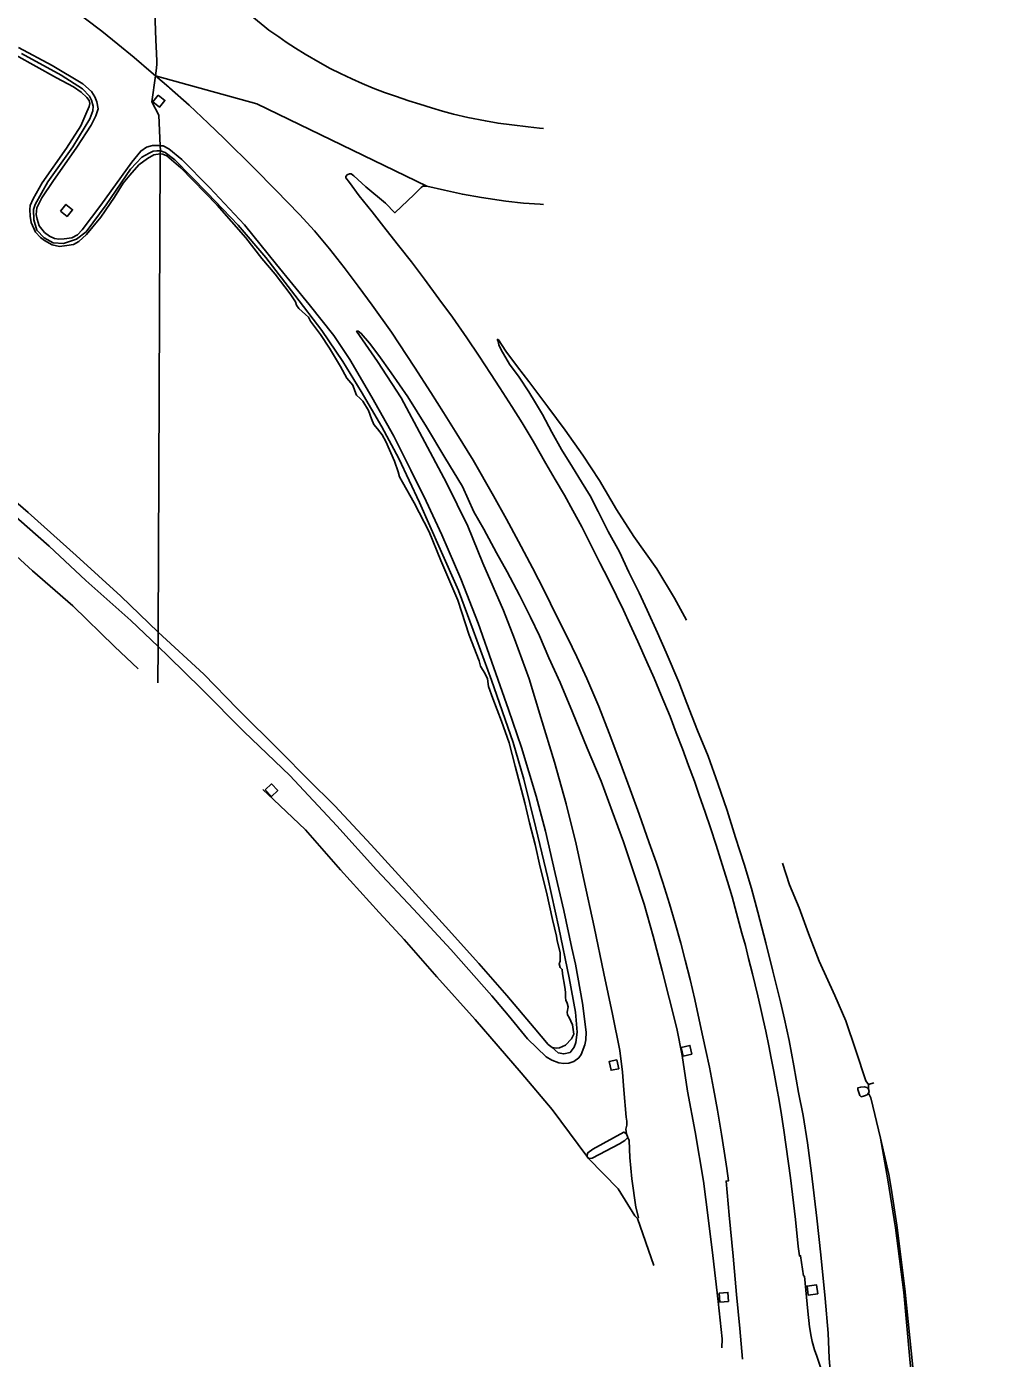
# Model space of a CAD drawing. Extents: x 162157 to 163165, y 378998 to 380775.
# Drawn here: x 162925.2 to 163103.3, y 379218.1 to 379460.4 of the extents above; entities that cross this region are included whole.
import ezdxf

# ---------------------------------------------------------------- set-up
doc = ezdxf.new("R2010")
doc.units = 0
for name, color, linetype in [('IMGEO_Berm_groen', 7, 'Continuous'), ('IMGEO_Grasland_overig', 7, 'Continuous'), ('IMGEO_Meer_plas_ven_vijver', 7, 'Continuous'), ('IMGEO_Oever', 7, 'Continuous'), ('IMGEO_Rijbaan_autosnelweg', 7, 'Continuous'), ('IMGEO_Rijbaan_autoweg', 7, 'Continuous')]:
    doc.layers.add(name, color=color, linetype=linetype)

msp = doc.modelspace()

# ---------------------------------------------------------------- linework, layer by layer
at = {"layer": 'IMGEO_Berm_groen'}
for points in [[(162759.38, 379479.42), (162765.85, 379475.86), (162774.1, 379471.37), (162780.55, 379467.63), (162789.53, 379462.07), (162798.64, 379456.89), (162808.77, 379450.8), (162816.27, 379445.89), (162824.52, 379440.81), (162833.32, 379435.33), (162839.62, 379430.79), (162846.96, 379425.86), (162854.19, 379419.94), (162861.21, 379414.83), (162868.56, 379409.63), (162875.68, 379404.04), (162884.73, 379397), (162892.62, 379390.65), (162903.9, 379381.02), (162916.78, 379369.99), (162926.23, 379361.43), (162933.6, 379355.02), (162941.18, 379347.63), (162945.5, 379343.55)], [(162923.71, 379456.62), (162929.83, 379453.33), (162935.41, 379450), (162936.99, 379448.62), (162937.59, 379447.64), (162937.93, 379446.75), (162938.19, 379445.44), (162937.78, 379444.17), (162936.91, 379442.48), (162934.31, 379438.51), (162929.93, 379432.24), (162927.97, 379429.24), (162927.04, 379427.43), (162926.9, 379426.24), (162927.07, 379425.36), (162927.48, 379424.19), (162927.92, 379423.56), (162928.41, 379422.98), (162929.33, 379422.31), (162930.27, 379421.89), (162931.06, 379421.72), (162931.99, 379421.78), (162933.41, 379422.01), (162934.41, 379422.54), (162935.31, 379423.43), (162938.68, 379427.92), (162944.3, 379435.78), (162945.94, 379437.78), (162947.01, 379438.51), (162948.08, 379438.76), (162949.22, 379438.77), (162949.47, 379438.7)], [(162948.62, 379451.46), (162947.95, 379446.76), (162949.25, 379444.31), (162949.47, 379438.7)], [(162949.14, 379447.97), (162950.34, 379446.98), (162949.34, 379445.76), (162948.14, 379446.75), (162949.14, 379447.97)], [(162949.47, 379438.7), (162950.05, 379438.72), (162951.07, 379438.21), (162953.4, 379436.25), (162958.44, 379431.15), (162964.85, 379424.33), (162970.63, 379417.14), (162976.59, 379409.84), (162981.05, 379404.21), (162983.97, 379399.83), (162987.97, 379393), (162991.97, 379385.93), (162995.11, 379379.69), (162997.9, 379374.08), (163000.7, 379367.93), (163004.18, 379359.94), (163007.37, 379351.88), (163010.18, 379343.78), (163012.87, 379336.19), (163015.2, 379329.24), (163017.88, 379320.42), (163019.6, 379314.05), (163021.38, 379306.34), (163022.92, 379299.63), (163024.41, 379292.76), (163025.08, 379289.83), (163026.34, 379282.73), (163026.98, 379277.45), (163026.96, 379276.07), (163026.76, 379275.15), (163026.06, 379273.4), (163025.66, 379272.81), (163024.77, 379272.13), (163023.83, 379271.84), (163022.92, 379271.76), (163022.01, 379271.91), (163020.72, 379272.35), (163019.73, 379273), (163016.34, 379276.25), (163012.83, 379280.58), (163009.82, 379284.07), (163002.37, 379292.54), (162995.58, 379299.84), (162988.85, 379307.02), (162981.62, 379315.02), (162973.07, 379324.16), (162964.77, 379332.12), (162957, 379339.92), (162951.02, 379345.82), (162949.11, 379347.64)], [(162931.35, 379426.87), (162932.34, 379428.07), (162933.54, 379427.09), (162932.55, 379425.89), (162931.35, 379426.87)], [(163034.36, 379258.98), (163034.19, 379259.8), (163034.4, 379260.58), (163034.39, 379261.26), (163034.26, 379262.02), (163033.82, 379267.01), (163033.6, 379270.2), (163033.14, 379274.12), (163031.78, 379280.75), (163030.21, 379288.12), (163028.45, 379296.63), (163026.56, 379305.25), (163025.15, 379311.7), (163023.37, 379319.01), (163021.23, 379326.61), (163018.76, 379334.71), (163016.64, 379341.78), (163013.95, 379349.06), (163011.94, 379354.18), (163008.22, 379362.77), (163005.45, 379369.55), (163001.58, 379377.43), (162997.15, 379385.75), (162993.36, 379392.9), (162989, 379399.52), (162985.21, 379405), (162985.53, 379404.98), (162986.07, 379404.59), (162987.59, 379402.83), (162989.28, 379400.59), (162991.53, 379397.43), (162994.53, 379393.09), (162997.92, 379387.63), (163001.28, 379382.01), (163004.48, 379376.74), (163006.57, 379372.15), (163008.35, 379369), (163010.67, 379364.68), (163012.61, 379361.25), (163014.84, 379357), (163016.86, 379353), (163018.5, 379349.6), (163020.23, 379345.59), (163022.26, 379341.08), (163024.48, 379335.72), (163027.17, 379329.15), (163029.71, 379323.14), (163031.71, 379317.71), (163033.76, 379312.12), (163035.65, 379306.48), (163037.52, 379300.78), (163039.2, 379294.92), (163040.85, 379288.67), (163042.11, 379283.64), (163043.52, 379278.14), (163044.44, 379273.21), (163045.46, 379266.76), (163046.81, 379259.31), (163048.33, 379250.36), (163049.17, 379243.71), (163050.05, 379236.82), (163051.01, 379228.46), (163051.76, 379221.69), (163051.68, 379220.02)], [(163045.24, 379352.4), (163043.07, 379356.44), (163039.85, 379361.77), (163035.68, 379367.65), (163032.49, 379372.57), (163029.42, 379377.87), (163026.36, 379382.42), (163023.2, 379386.97), (163020.02, 379391.26), (163016.54, 379395.86), (163014.49, 379398.5), (163012.36, 379401.38), (163011.06, 379403.43), (163010.89, 379403.55), (163010.87, 379403.41), (163010.96, 379403.13), (163011.12, 379402.52), (163011.5, 379401.64), (163013.07, 379399), (163014.81, 379396.64), (163016.58, 379393.99), (163017.75, 379391.96), (163019.03, 379389.82), (163020.75, 379386.63), (163022.53, 379383.46), (163024.52, 379380.25), (163026.16, 379377.61), (163027.71, 379375.03), (163029.17, 379372.18), (163031.02, 379368.56), (163033.03, 379364.87), (163034.78, 379361.16), (163036.66, 379357.43), (163038.07, 379354.22), (163039.99, 379350.14), (163041.53, 379346.54), (163043.86, 379341.17), (163045.33, 379337.31), (163047.27, 379332.37), (163049.18, 379327.67), (163050.95, 379322.71), (163052.68, 379317.81), (163054.16, 379312.89), (163055.73, 379308.04), (163057.07, 379303.6), (163058.23, 379299.28), (163059.67, 379293.71), (163060.97, 379288.55), (163062.34, 379282.99), (163063.07, 379279.83), (163063.91, 379275.95), (163064.79, 379271.34), (163065.65, 379266.52), (163066.47, 379262.29), (163067.28, 379257.35), (163068.01, 379251.82), (163068.96, 379243.63), (163069.7, 379236.99), (163070.47, 379229.02), (163071.01, 379222.72), (163071.24, 379218.15), (163071.77, 379211.51)], [(162949.11, 379347.64), (162944.15, 379352.36), (162935.95, 379359.63), (162929.28, 379365.87), (162921.75, 379372.52)], [(162949.11, 379347.64), (162949.06, 379341.05)], [(162968.18, 379321.64), (162970.07, 379319.8), (162975.92, 379314.28), (162982.27, 379306.99), (162989.31, 379299.25), (162993.85, 379294.35), (162999.81, 379287.53), (163006.82, 379279.79), (163015.15, 379270.1), (163020.82, 379263.38), (163027.1, 379254.94)], [(162968.6, 379321.55), (162969.74, 379322.63), (162970.86, 379321.44), (162969.71, 379320.36), (162968.6, 379321.55)], [(163078.36, 379267.93), (163077.89, 379268.63), (163076.08, 379274.15), (163074.25, 379279.54), (163072.24, 379284.14), (163069.39, 379290.41), (163067.43, 379295.45), (163065.75, 379300.11), (163063.99, 379304.28), (163062.7, 379308.24)], [(163046.24, 379273.48), (163044.64, 379273.11), (163044.28, 379274.7), (163045.88, 379275.06), (163046.24, 379273.48)], [(163032.58, 379272.45), (163032.93, 379270.83), (163031.53, 379270.54), (163031.19, 379272.16), (163032.58, 379272.45)], [(163079.32, 379268.27), (163078.36, 379267.93)], [(163027.1, 379254.94), (163027.3, 379255.54), (163028.2, 379256.2), (163033.82, 379259.29), (163034.36, 379258.98)], [(163069.13, 379229.86), (163067.41, 379229.63), (163067.18, 379231.27), (163068.9, 379231.51), (163069.13, 379229.86)], [(163052.91, 379228.45), (163051.34, 379228.33), (163051.22, 379230.01), (163052.79, 379230.13), (163052.91, 379228.45)]]:
    msp.add_lwpolyline(points, dxfattribs=at)
at = {"layer": 'IMGEO_Grasland_overig'}
for points in [[(163078.36, 379266.36), (163078.1, 379266.1), (163077.66, 379265.89), (163077.01, 379265.73), (163076.77, 379265.96), (163076.53, 379266.66), (163076.43, 379267.07), (163076.45, 379267.35), (163076.95, 379267.49), (163077.62, 379267.51), (163078.09, 379267.38), (163078.34, 379267.12)], [(163078.36, 379267.93), (163078.34, 379267.12)], [(163078.34, 379267.12), (163078.48, 379266.69), (163078.36, 379266.36)], [(163078.36, 379266.36), (163078.8, 379265.52), (163080.58, 379258.16)], [(163027.42, 379254.49), (163028.1, 379254.55), (163033.03, 379257.13), (163034.05, 379257.76), (163034.56, 379258.32)], [(163034.36, 379258.98), (163034.56, 379258.32)], [(163034.56, 379258.32), (163034.8, 379257.76), (163034.92, 379254.65), (163035.3, 379250.81), (163036.05, 379245.64), (163036.5, 379243.78), (163036.32, 379243.6)], [(163080.58, 379258.16), (163081.86, 379250.59), (163083.31, 379241.87), (163084.82, 379230.11), (163085.82, 379218.62), (163086.92, 379206.87), (163087.7, 379197.62)], [(163103.28, 379203.54), (163096.41, 379201.62), (163089.09, 379199.61), (163088.78, 379199.32), (163088.52, 379199.23), (163087.95, 379199.41), (163086.72, 379213.53), (163084.96, 379230.75), (163084.36, 379235.64), (163083.52, 379242.37), (163082.5, 379249.08), (163082.09, 379251.56), (163080.58, 379258.16)], [(163027.42, 379254.49), (163027.1, 379254.94)], [(163036.32, 379243.6), (163035.82, 379244.04), (163032.82, 379248.97), (163027.42, 379254.49)], [(163039.32, 379235.05), (163036.32, 379243.6)]]:
    msp.add_lwpolyline(points, dxfattribs=at)
at = {"layer": 'IMGEO_Meer_plas_ven_vijver'}
for points in [[(162923.24, 379455.21), (162930.63, 379451.11), (162933.72, 379449.45), (162935.08, 379448.51), (162936.11, 379447.55), (162936.53, 379446.95), (162936.69, 379446.45), (162936.58, 379445.88), (162935.96, 379444.46), (162935.03, 379442.34), (162932.46, 379438.33), (162927.99, 379432.02), (162926.38, 379429.08), (162925.83, 379427.88), (162925.76, 379427.14), (162925.82, 379425.94), (162926.03, 379424.79), (162926.79, 379423.02), (162927.69, 379422.03), (162928.42, 379421.51), (162929.84, 379420.7), (162931.14, 379420.42), (162932.5, 379420.61), (162933.7, 379420.8), (162934.7, 379421.32), (162936.05, 379422.61), (162938.7, 379425.73), (162941.17, 379429.4), (162942.76, 379431.94), (162943.93, 379433.39), (162945.57, 379435.27), (162947.16, 379436.43), (162948.33, 379437.09), (162949.48, 379437.28)], [(162949.48, 379437.28), (162949.12, 379350.23)], [(163020.78, 379274.7), (163021.61, 379274.57), (163022.14, 379274.63), (163023.26, 379275.1), (163024.3, 379276.23), (163024.77, 379277.12), (163024.52, 379278.79), (163023.92, 379280.15), (163023.58, 379280.65), (163023.52, 379281.09), (163023.73, 379282.08), (163023.54, 379282.74), (163023.28, 379283.31), (163023.22, 379283.81), (163023.22, 379284.77), (163023.09, 379285.69), (163022.68, 379288.09), (163022.65, 379288.88), (163022.29, 379289.24), (163022.1, 379289.89), (163022.26, 379290.42), (163022.25, 379291.96), (163021.69, 379294.1), (163021.64, 379294.54), (163021.58, 379294.96), (163020.87, 379297.99), (163019.75, 379302.93), (163018.63, 379307.52), (163017.73, 379311.62), (163016.7, 379315.54), (163015.84, 379319.2), (163014.07, 379325.86), (163012.98, 379330.14), (163011.6, 379334.08), (163010.02, 379338.18), (163009.25, 379340.37), (163009.01, 379341.78), (163008.62, 379342.64), (163007.77, 379344.05), (163007.51, 379345.04), (163005.69, 379349.72), (163003.62, 379356.06), (163000.56, 379363.26), (162998.4, 379368.51), (162995.69, 379373.75), (162993.55, 379377.51), (162993.05, 379378.5), (162992.81, 379379.44), (162992.1, 379381.35), (162990.57, 379384.95), (162989.86, 379386.17), (162989.02, 379387.22), (162988.36, 379388.02), (162987.96, 379389.04), (162987.41, 379390.58), (162986.36, 379392.28), (162985.86, 379392.77), (162985.23, 379393.34), (162984.89, 379394.15), (162984.54, 379395.17), (162983.47, 379396.47), (162982.31, 379398.59), (162980.31, 379401.9), (162978.63, 379404.43), (162976.84, 379406.85), (162976.44, 379407.56), (162975.95, 379408.02), (162974.69, 379409.14), (162974.27, 379409.74), (162974.11, 379410.37), (162973.16, 379411.83), (162970.43, 379415.4), (162967.96, 379418.21), (162965.07, 379421.99), (162959.82, 379427.93), (162953.26, 379434.7), (162950.71, 379436.89), (162949.98, 379437.2), (162949.48, 379437.28)], [(162949.12, 379350.23), (162942.32, 379356.82), (162934.19, 379364.21), (162925.43, 379372), (162915.85, 379380.27)], [(162949.12, 379350.23), (162957.41, 379342.6), (162963.57, 379336.32), (162971.45, 379328.46), (162976.33, 379323.51), (162981.24, 379318.64), (162987.9, 379311.56), (162995.31, 379303.35), (163001.37, 379296.71), (163007.46, 379289.99), (163012.53, 379284.13), (163017.55, 379278.24), (163020.09, 379275.25), (163020.78, 379274.7)]]:
    msp.add_lwpolyline(points, dxfattribs=at)
at = {"layer": 'IMGEO_Oever'}
for points in [[(162949.52, 379437.83), (162948.89, 379437.8), (162948.21, 379437.75), (162947.48, 379437.4), (162946.13, 379436.64), (162944.1, 379434.49), (162939.65, 379428.01), (162936.01, 379423.11), (162934.24, 379421.77), (162931.86, 379420.98), (162930.01, 379421.05), (162928.38, 379421.98), (162927.02, 379423.36), (162926.46, 379425.24), (162926.43, 379427.13), (162926.74, 379428.04), (162929.05, 379432.15), (162933.6, 379438.52), (162936.66, 379443.63), (162937.23, 379445.07), (162937.31, 379445.96), (162937.01, 379447.01), (162936.59, 379447.76), (162935.33, 379449.07), (162931.45, 379451.56), (162924.22, 379455.53)], [(162949.52, 379437.83), (162949.47, 379438.7)], [(162949.48, 379437.28), (162949.52, 379437.83)], [(163020.78, 379274.7), (163021.92, 379273.74), (163022.91, 379273.51), (163024.06, 379273.8), (163024.84, 379274.75), (163025.13, 379275.58), (163025.38, 379277.47), (163025.05, 379281.13), (163023.88, 379287.37), (163022.01, 379296.48), (163020.02, 379305.57), (163017.86, 379314.66), (163015.63, 379323.49), (163013.7, 379330.2), (163009.76, 379341.53), (163006.43, 379350.64), (163003.79, 379357.82), (163000.44, 379365.33), (162996.69, 379373.84), (162992.92, 379381.85), (162989.84, 379387.61), (162986.05, 379394.06), (162982.71, 379399.51), (162978.87, 379405.11), (162973.96, 379411.55), (162968.7, 379418.4), (162963.69, 379424.27), (162958.1, 379430.1), (162952.14, 379436.17), (162950.38, 379437.52), (162949.52, 379437.83)], [(162949.11, 379347.64), (162949.12, 379350.23)]]:
    msp.add_lwpolyline(points, dxfattribs=at)
at = {"layer": 'IMGEO_Rijbaan_autosnelweg'}
for points in [[(162948.62, 379451.46), (162951.06, 379449.38), (162951.2, 379449.26), (162954.75, 379446.13), (162958.24, 379442.84), (162961.13, 379440.09), (162966.53, 379434.72), (162970.54, 379430.64), (162974.8, 379426.22), (162977.57, 379423.25), (162980.29, 379419.99), (162982.95, 379416.59), (162985.53, 379413.18), (162988.04, 379409.75), (162991.55, 379404.85), (162995.73, 379398.46), (162998.75, 379393.82), (163001.04, 379390.23), (163003.47, 379386.36), (163006.41, 379381.54), (163010.14, 379375.06), (163012.5, 379370.79), (163014.71, 379366.75), (163017.2, 379361.98), (163019.42, 379357.68), (163021.61, 379353.21), (163023.57, 379349.25), (163025.28, 379345.73), (163027.1, 379341.79), (163029.29, 379336.75), (163031.17, 379331.89), (163033.1, 379326.73), (163035.03, 379321.63), (163036.65, 379317.16), (163038.48, 379311.94), (163039.75, 379308.38), (163040.93, 379304.72), (163042.13, 379300.85), (163043.17, 379297.3), (163044.22, 379293.68), (163045.03, 379290.59), (163045.89, 379287.05), (163046.74, 379283.42), (163047.58, 379279.73), (163048.25, 379276.62), (163048.79, 379274.12), (163049.41, 379271.13), (163050.17, 379267.25), (163050.88, 379263.27), (163051.64, 379258.92), (163052.13, 379255.83), (163052.57, 379252.68), (163052.89, 379250.42), (163052.44, 379250.37), (163053.01, 379244.19), (163053.74, 379236.72), (163054.34, 379229.72), (163054.97, 379223.56), (163055.44, 379218)], [(162998.03, 379431.36), (162967.08, 379446.39), (162948.62, 379451.46)], [(163069.74, 379216.19), (163068.95, 379218.54), (163068.55, 379219.67), (163068.14, 379221.18), (163067.94, 379222.09), (163067.63, 379223.87), (163067.31, 379226.7), (163066.72, 379233.06), (163066.57, 379233.17), (163066, 379236.81), (163065.81, 379236.78), (163065.6, 379238.49), (163065.07, 379243.38), (163064.16, 379250.96), (163062.98, 379259.65), (163062.42, 379263.22), (163062, 379265.7), (163061.62, 379267.66), (163061.15, 379270.33), (163060.67, 379272.72), (163060.21, 379275), (163059.69, 379277.63), (163059.23, 379279.75), (163058.74, 379281.95), (163058.25, 379284.1), (163057.75, 379286.1), (163057.24, 379288.06), (163056.56, 379290.87), (163055.98, 379293.22), (163055.35, 379295.5), (163054.35, 379299.15), (163053.54, 379302.07), (163052.7, 379304.9), (163051.77, 379307.99), (163050.66, 379311.51), (163049.63, 379314.62), (163048.66, 379317.52), (163047.56, 379320.61), (163046.68, 379323.15), (163045.64, 379325.97), (163044.52, 379329), (163043.37, 379331.95), (163042.29, 379334.88), (163040.65, 379338.81), (163039.35, 379341.86), (163038.05, 379344.86), (163036.38, 379348.56), (163034.96, 379351.73), (163033.77, 379354.24), (163032.51, 379356.86), (163031.08, 379359.81), (163029.51, 379362.87), (163028.1, 379365.68), (163026.19, 379369.38), (163024.55, 379372.38), (163023.05, 379375.16), (163021.38, 379378), (163019.65, 379380.93), (163017.33, 379384.99), (163015.32, 379388.33), (163013.44, 379391.32), (163011.29, 379394.68), (163009.61, 379397.3), (163007.5, 379400.48), (163005.26, 379403.81), (163002.66, 379407.53), (163000.21, 379410.87), (162997.55, 379414.47), (162995.19, 379417.6), (162992.83, 379420.59), (162990.59, 379423.43), (162988.04, 379426.73), (162985.7, 379429.64), (162983.92, 379432.03), (162983.28, 379432.93), (162983.25, 379433.16), (162983.5, 379433.45), (162983.93, 379433.64), (162984.25, 379433.66), (162984.72, 379433.28), (162986.91, 379431.25), (162990.47, 379428.3), (162992.2, 379426.55), (162995.72, 379429.9), (162996.95, 379431.17), (162997.28, 379431.36), (162998.03, 379431.36)]]:
    msp.add_lwpolyline(points, dxfattribs=at)
at = {"layer": 'IMGEO_Rijbaan_autoweg'}
for points in [[(162948.02, 379480.35), (162947.95, 379479.8), (162947.9, 379479.47), (162947.88, 379479.28), (162948.15, 379472.22), (162948.16, 379472.15), (162948.43, 379465.08), (162948.44, 379464.97), (162948.71, 379457.98), (162948.71, 379457.97), (162948.76, 379456.82), (162948.76, 379456.81), (162948.86, 379454.19), (162948.89, 379453.53), (162948.73, 379452.37), (162948.73, 379452.37), (162948.62, 379451.46)], [(162948.62, 379451.46), (162947.82, 379452.14), (162944.75, 379454.78), (162941.79, 379457.24), (162938.87, 379459.56), (162935.89, 379461.83), (162932.91, 379464.11), (162929.34, 379466.68), (162926.27, 379468.85), (162922.82, 379471.15)], [(163019.26, 379441.9), (163018.52, 379441.97), (163016.41, 379442.21), (163013.49, 379442.53), (163010.98, 379442.84), (163008.66, 379443.26), (163005.45, 379443.89), (163002.83, 379444.48), (163000.87, 379445.01), (162998.82, 379445.64), (162996.75, 379446.29), (162994.71, 379446.91), (162992.27, 379447.76), (162990.32, 379448.46), (162988.26, 379449.19), (162986.25, 379450.05), (162984.36, 379450.92), (162982.29, 379451.91), (162980.44, 379452.8), (162978.62, 379453.81), (162975.86, 379455.43), (162974.1, 379456.49), (162972.4, 379457.59), (162971.06, 379458.55), (162969.26, 379459.79), (162968.5, 379460.39), (162964.24, 379463.87)], [(162998.03, 379431.36), (163001.24, 379430.66), (163004.49, 379429.93), (163007.95, 379429.33), (163012.4, 379428.64), (163015.62, 379428.28), (163018.6, 379428.09), (163019.23, 379428.06)]]:
    msp.add_lwpolyline(points, dxfattribs=at)

doc.saveas('drawing.dxf')
